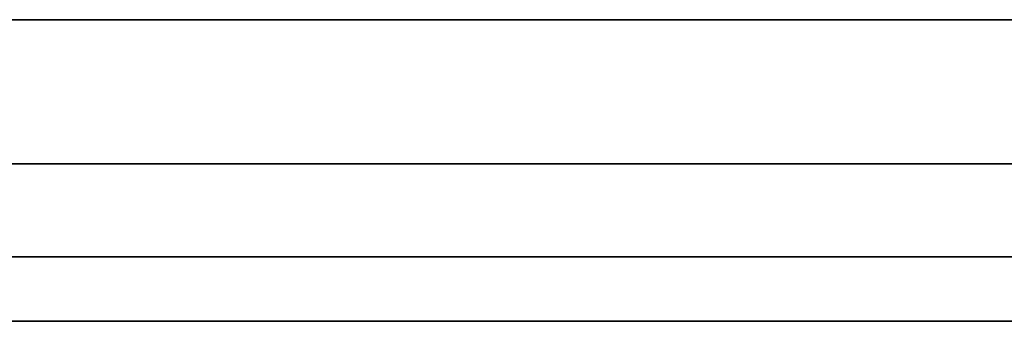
# Model space of a CAD drawing. Header units: centimetres. Extents: x -2.49 to 2.49, y -2.2 to 3.1.
# Tile 516 of 656: x -0.1832 to -0.1261, y -0.935 to -0.9175. Entities that reach past the tile are written whole.
import ezdxf

# ---------------------------------------------------------------- set-up
doc = ezdxf.new("R2010")
doc.units = ezdxf.units.CM
doc.layers.add('Default', color=7, linetype='Continuous', true_color=0x000000)

# ---------------------------------------------------------------- blocks, each defined once
blk = doc.blocks.new('124610')
at = {"layer": 'Default', "extrusion": (0, -1, 0)}
for start, end in [(0, 180), (180, 0)]:
    blk.add_arc((0, 0, -9.74142), 14, start, end, dxfattribs=at)
blk = doc.blocks.new('18388')
at = {"layer": 'Default', "extrusion": (0, -1, 0)}
blk.add_arc((0, 0, -12.225), 10.5875, 90, 270, dxfattribs=at)
at = {"layer": 'Default', "extrusion": (0, 1, 0)}
for centre, radius, start, end in [((0, 0, 12.0875), 6.975, 267.178989, 87.178989), ((0, 0, 12.05), 11.225, 266.985339, 86.985339)]:
    blk.add_arc(centre, radius, start, end, dxfattribs=at)
blk = doc.blocks.new('F1610M_ASM')
at = {"layer": 'Default'}
for name, p in [('124610', (0, -19)), ('18388', (0, -21.4))]:
    blk.add_blockref(name, p, dxfattribs=at)

msp = doc.modelspace()

# ---------------------------------------------------------------- block references
at = {"layer": 'Default', "xscale": 0.1, "yscale": 0.1, "zscale": 0.1}
msp.add_blockref('F1610M_ASM', (0, 0), dxfattribs=at)

doc.saveas('drawing.dxf')
